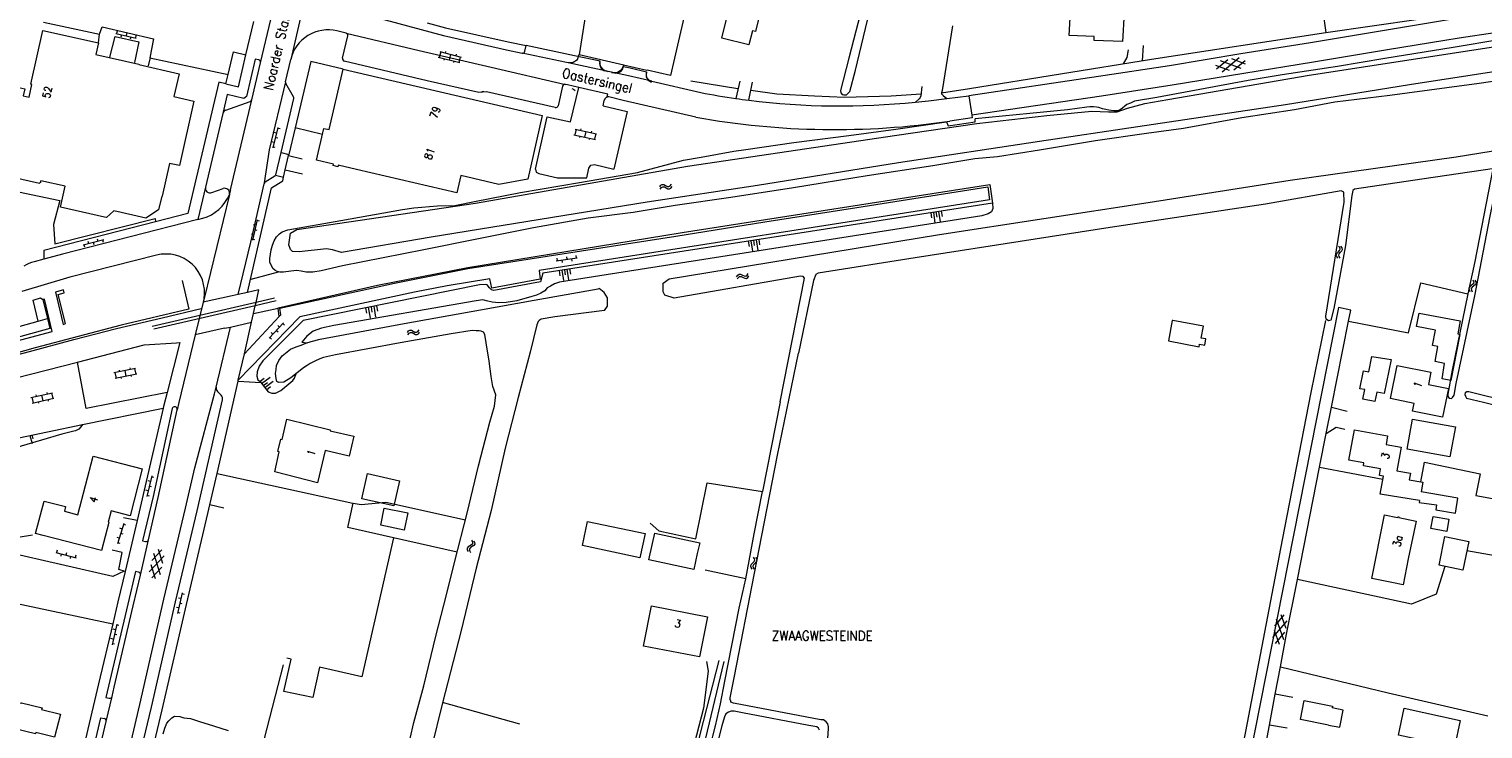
# Model space of a CAD drawing. Header units: metres. Extents: x 189705 to 199106, y 581686 to 588448.
# Tile 450 of 555: x 198290 to 198593, y 584760 to 584906. Entities that reach past the tile are written whole.
import ezdxf

# ---------------------------------------------------------------- set-up
doc = ezdxf.new("R2010")
doc.units = ezdxf.units.M
doc.layers.add('B-WA-OG-GBKN-G', color=7, linetype='Continuous', lineweight=18)
doc.styles.add('Style-STANDARD', font='STANDARD.shx')

msp = doc.modelspace()

# ---------------------------------------------------------------- linework, layer by layer
at = {"layer": 'B-WA-OG-GBKN-G'}
for p, q in [((198308.249, 584905.67), (198308.136, 584905.183)), ((198307.941, 584905.228), (198312.228, 584904.238)), ((198309.11, 584904.958), (198308.998, 584904.471)), ((198310.197, 584905.22), (198310.085, 584904.733)), ((198311.059, 584904.508), (198310.946, 584904.02)), ((198312.146, 584904.77), (198312.033, 584904.283)), ((198375.139, 584900.263), (198379.599, 584899.135)), ((198375.628, 584901.377), (198375.333, 584900.214)), ((198375.434, 584901.426), (198379.893, 584900.298)), ((198376.353, 584899.956), (198376.28, 584899.665)), ((198376.624, 584901.434), (198376.55, 584901.144)), ((198377.663, 584900.862), (198377.369, 584899.699)), ((198378.387, 584899.441), (198378.314, 584899.151)), ((198378.852, 584900.871), (198378.778, 584900.58)), ((198379.699, 584900.347), (198379.405, 584899.184)), ((198537.232, 584897.822), (198539.582, 584899.766)), ((198542.357, 584897.905), (198538.049, 584899.507)), ((198538.431, 584897.241), (198541.973, 584900.171)), ((198543.296, 584898.847), (198540.434, 584899.911)), ((198540.819, 584897.644), (198543.17, 584899.588)), ((198539.965, 584897.501), (198537.106, 584898.564)), ((198341.733, 584885.619), (198340.65, 584881.354)), ((198341.438, 584884.456), (198340.953, 584884.579)), ((198342.168, 584885.302), (198341.684, 584885.425)), ((198403.818, 584885.235), (198403.56, 584884.063)), ((198403.623, 584885.278), (198408.115, 584884.29)), ((198404.812, 584885.324), (198404.748, 584885.031)), ((198405.869, 584884.784), (198405.611, 584883.612)), ((198407.056, 584884.83), (198406.992, 584884.537)), ((198407.92, 584884.333), (198407.662, 584883.161)), ((198340.946, 584882.517), (198340.461, 584882.64)), ((198341.184, 584881.425), (198340.7, 584881.548)), ((198341.676, 584883.363), (198341.192, 584883.487)), ((198403.365, 584884.106), (198407.857, 584883.118)), ((198404.587, 584883.837), (198404.523, 584883.544)), ((198406.636, 584883.386), (198406.572, 584883.093)), ((198421.271, 584873.251), (198421.516, 584873.576)), ((198421.376, 584872.765), (198421.624, 584873.089)), ((198421.516, 584873.576), (198421.794, 584873.749)), ((198421.624, 584873.089), (198421.904, 584873.26)), ((198421.794, 584873.749), (198422.131, 584873.71)), ((198421.904, 584873.26), (198422.228, 584873.223)), ((198422.131, 584873.71), (198422.49, 584873.519)), ((198422.228, 584873.223), (198422.597, 584873.034)), ((198422.49, 584873.519), (198422.851, 584873.328)), ((198422.597, 584873.034), (198422.956, 584872.841)), ((198422.851, 584873.328), (198423.178, 584873.288)), ((198422.956, 584872.841), (198423.283, 584872.801)), ((198423.178, 584873.288), (198423.465, 584873.462)), ((198423.283, 584872.801), (198423.571, 584872.977)), ((198423.465, 584873.462), (198423.713, 584873.788)), ((198423.571, 584872.977), (198423.818, 584873.303)), ((198337.418, 584866.398), (198336.41, 584862.115)), ((198337.859, 584866.089), (198337.372, 584866.203)), ((198477.705, 584867.841), (198477.876, 584866.749)), ((198478.25, 584867.926), (198478.593, 584865.744)), ((198478.796, 584868.012), (198478.967, 584866.921)), ((198479.342, 584868.098), (198479.684, 584865.915)), ((198479.887, 584868.183), (198480.059, 584867.092)), ((198336.685, 584863.283), (198336.198, 584863.398)), ((198337.143, 584865.23), (198336.656, 584865.344)), ((198337.401, 584864.142), (198336.914, 584864.256)), ((198305.442, 584862.18), (198301.182, 584861.08)), ((198301.5, 584860.646), (198301.375, 584861.13)), ((198302.344, 584861.38), (198302.219, 584861.864)), ((198303.437, 584861.146), (198303.312, 584861.63)), ((198304.28, 584861.88), (198304.155, 584862.364)), ((198305.373, 584861.646), (198305.248, 584862.13)), ((198336.942, 584862.195), (198336.456, 584862.31)), ((198439.693, 584861.925), (198439.864, 584860.834)), ((198440.239, 584862.01), (198440.581, 584859.829)), ((198440.784, 584862.096), (198440.955, 584861.005)), ((198441.329, 584862.182), (198441.672, 584860)), ((198441.875, 584862.267), (198442.046, 584861.176)), ((198562.914, 584860.568), (198562.667, 584860.894)), ((198562.876, 584859.94), (198563.003, 584860.244)), ((198563.003, 584860.244), (198562.914, 584860.568)), ((198563.409, 584860.537), (198563.163, 584860.863)), ((198563.374, 584859.909), (198563.501, 584860.213)), ((198563.501, 584860.213), (198563.409, 584860.537)), ((198399.699, 584857.82), (198404.054, 584858.449)), ((198399.826, 584858.344), (198399.897, 584857.849)), ((198400.887, 584857.992), (198400.958, 584857.497)), ((198401.805, 584858.63), (198401.876, 584858.135)), ((198402.866, 584858.278), (198402.938, 584857.783)), ((198403.784, 584858.916), (198403.856, 584858.421)), ((198562.186, 584859.036), (198562.314, 584859.35)), ((198562.277, 584858.722), (198562.186, 584859.036)), ((198562.523, 584858.398), (198562.277, 584858.722)), ((198562.314, 584859.35), (198562.595, 584859.644)), ((198562.595, 584859.644), (198562.876, 584859.94)), ((198562.686, 584859.01), (198562.809, 584859.312)), ((198562.775, 584858.693), (198562.686, 584859.01)), ((198563.019, 584858.368), (198562.775, 584858.693)), ((198562.809, 584859.312), (198563.091, 584859.616)), ((198563.091, 584859.616), (198563.374, 584859.909)), ((198400.301, 584855.795), (198400.472, 584854.703)), ((198400.846, 584855.88), (198401.189, 584853.698)), ((198401.392, 584855.966), (198401.563, 584854.875)), ((198401.938, 584856.052), (198402.28, 584853.869)), ((198402.483, 584856.137), (198402.655, 584855.046)), ((198437.273, 584854.519), (198437.504, 584854.855)), ((198437.4, 584854.038), (198437.632, 584854.373)), ((198437.504, 584854.855), (198437.774, 584855.039)), ((198437.632, 584854.373), (198437.905, 584854.556)), ((198437.774, 584855.039), (198438.112, 584855.016)), ((198437.905, 584854.556), (198438.23, 584854.534)), ((198438.112, 584855.016), (198438.479, 584854.841)), ((198438.23, 584854.534), (198438.607, 584854.361)), ((198438.479, 584854.841), (198438.848, 584854.666)), ((198438.607, 584854.361), (198438.975, 584854.184)), ((198438.848, 584854.666), (198439.176, 584854.64)), ((198438.975, 584854.184), (198439.303, 584854.158)), ((198439.176, 584854.64), (198439.456, 584854.827)), ((198439.303, 584854.158), (198439.582, 584854.347)), ((198439.456, 584854.827), (198439.689, 584855.163)), ((198439.582, 584854.347), (198439.815, 584854.683)), ((198589.984, 584852.432), (198589.808, 584852.154)), ((198589.808, 584852.154), (198589.844, 584851.819)), ((198589.844, 584851.819), (198590.032, 584851.456)), ((198590.313, 584852.674), (198589.984, 584852.432)), ((198590.47, 584852.318), (198590.293, 584852.04)), ((198590.293, 584852.04), (198590.327, 584851.705)), ((198590.642, 584852.926), (198590.313, 584852.674)), ((198590.327, 584851.705), (198590.515, 584851.342)), ((198590.797, 584852.562), (198590.47, 584852.318)), ((198590.594, 584853.892), (198590.78, 584853.529)), ((198590.814, 584853.203), (198590.642, 584852.926)), ((198590.78, 584853.529), (198590.814, 584853.203)), ((198591.124, 584852.805), (198590.797, 584852.562)), ((198591.077, 584853.778), (198591.266, 584853.417)), ((198591.303, 584853.092), (198591.124, 584852.805)), ((198591.266, 584853.417), (198591.303, 584853.092)), ((198359.979, 584848.046), (198360.179, 584846.908)), ((198360.548, 584848.145), (198360.947, 584845.87)), ((198361.117, 584848.245), (198361.316, 584847.107)), ((198361.686, 584848.345), (198362.084, 584846.07)), ((198362.255, 584848.444), (198362.454, 584847.307)), ((198342.872, 584844.9), (198339.884, 584841.67)), ((198340.699, 584842.551), (198340.332, 584842.89)), ((198341.745, 584842.945), (198341.378, 584843.285)), ((198342.057, 584844.019), (198341.69, 584844.359)), ((198343.103, 584844.414), (198342.736, 584844.753)), ((198368.701, 584842.896), (198368.944, 584843.222)), ((198368.808, 584842.411), (198369.054, 584842.735)), ((198368.944, 584843.222), (198369.222, 584843.396)), ((198369.054, 584842.735), (198369.333, 584842.908)), ((198369.222, 584843.396), (198369.558, 584843.359)), ((198369.333, 584842.908), (198369.658, 584842.872)), ((198369.558, 584843.359), (198369.918, 584843.169)), ((198369.658, 584842.872), (198370.027, 584842.685)), ((198369.918, 584843.169), (198370.28, 584842.98)), ((198370.027, 584842.685), (198370.388, 584842.493)), ((198370.28, 584842.98), (198370.607, 584842.941)), ((198370.388, 584842.493), (198370.715, 584842.454)), ((198370.607, 584842.941), (198370.894, 584843.117)), ((198370.715, 584842.454), (198371.001, 584842.632)), ((198370.894, 584843.117), (198371.14, 584843.444)), ((198371.001, 584842.632), (198371.247, 584842.959)), ((198340.387, 584841.477), (198340.02, 584841.817)), ((198307.564, 584834.516), (198312.07, 584835.441)), ((198307.76, 584834.557), (198308.001, 584833.381)), ((198307.805, 584833.341), (198312.311, 584834.265)), ((198308.632, 584835.042), (198308.692, 584834.748)), ((198309.031, 584833.592), (198309.092, 584833.299)), ((198309.817, 584834.978), (198310.058, 584833.803)), ((198310.883, 584835.503), (198310.943, 584835.21)), ((198311.087, 584834.014), (198311.147, 584833.72)), ((198311.874, 584835.4), (198312.115, 584834.225)), ((198337.999, 584832.72), (198338.884, 584833.38)), ((198338.329, 584832.278), (198340.099, 584833.598)), ((198290.27, 584829.325), (198294.757, 584830.337)), ((198291.328, 584829.871), (198291.394, 584829.578)), ((198292.514, 584829.831), (198292.778, 584828.66)), ((198293.57, 584830.376), (198293.636, 584830.084)), ((198294.562, 584830.293), (198294.826, 584829.122)), ((198338.659, 584831.835), (198339.544, 584832.495)), ((198338.989, 584831.392), (198340.759, 584832.713)), ((198339.319, 584830.95), (198340.204, 584831.61)), ((198290.465, 584829.369), (198290.729, 584828.198)), ((198290.534, 584828.154), (198295.021, 584829.166)), ((198291.755, 584828.43), (198291.821, 584828.137)), ((198293.802, 584828.891), (198293.868, 584828.598)), ((198290.035, 584821.406), (198290.515, 584819.768)), ((198290.445, 584821.526), (198290.685, 584820.707)), ((198315.46, 584812.981), (198314.412, 584808.707)), ((198315.174, 584811.815), (198314.689, 584811.934)), ((198315.898, 584812.668), (198315.412, 584812.787)), ((198314.698, 584809.873), (198314.213, 584809.992)), ((198314.946, 584808.783), (198314.46, 584808.902)), ((198315.422, 584810.725), (198314.936, 584810.844)), ((198309.631, 584803.068), (198308.342, 584798.861)), ((198310.051, 584802.73), (198309.573, 584802.877)), ((198308.693, 584800.008), (198308.215, 584800.155)), ((198309.28, 584801.921), (198308.801, 584802.067)), ((198309.465, 584800.818), (198308.987, 584800.964)), ((198382.068, 584799.598), (198382.228, 584799.223)), ((198295.444, 584797.045), (198299.704, 584795.945)), ((198295.763, 584797.479), (198295.638, 584796.995)), ((198296.606, 584796.745), (198296.481, 584796.261)), ((198297.699, 584796.979), (198297.574, 584796.495)), ((198299.636, 584796.479), (198299.511, 584795.995)), ((198308.878, 584798.906), (198308.4, 584799.052)), ((198315.463, 584795.34), (198317.53, 584797.583)), ((198315.804, 584796.858), (198317.174, 584792.47)), ((198316.795, 584797.748), (198317.705, 584794.836)), ((198381.358, 584798.184), (198381.163, 584797.919)), ((198381.163, 584797.919), (198381.175, 584797.582)), ((198381.175, 584797.582), (198381.338, 584797.207)), ((198381.703, 584798.402), (198381.358, 584798.184)), ((198381.834, 584798.036), (198381.639, 584797.771)), ((198381.639, 584797.771), (198381.65, 584797.435)), ((198381.65, 584797.435), (198381.812, 584797.06)), ((198382.049, 584798.631), (198381.703, 584798.402)), ((198382.178, 584798.257), (198381.834, 584798.036)), ((198382.24, 584798.895), (198382.049, 584798.631)), ((198382.521, 584798.476), (198382.178, 584798.257)), ((198382.228, 584799.223), (198382.24, 584798.895)), ((198382.719, 584798.751), (198382.521, 584798.476)), ((198382.542, 584799.451), (198382.705, 584799.078)), ((198382.705, 584799.078), (198382.719, 584798.751)), ((198298.542, 584796.245), (198298.417, 584795.761)), ((198314.931, 584792.973), (198318.045, 584796.353)), ((198315.272, 584794.495), (198316.181, 584791.583)), ((198315.447, 584791.747), (198317.516, 584793.993)), ((198440.291, 584794.531), (198440.153, 584794.232)), ((198440.153, 584794.232), (198440.232, 584793.905)), ((198440.232, 584793.905), (198440.466, 584793.57)), ((198440.585, 584794.814), (198440.291, 584794.531)), ((198440.879, 584795.107), (198440.585, 584794.814)), ((198440.788, 584794.482), (198440.649, 584794.183)), ((198440.649, 584794.183), (198440.726, 584793.856)), ((198440.705, 584796.058), (198440.937, 584795.723)), ((198440.726, 584793.856), (198440.961, 584793.52)), ((198441.08, 584794.767), (198440.788, 584794.482)), ((198441.013, 584795.404), (198440.879, 584795.107)), ((198440.937, 584795.723), (198441.013, 584795.404)), ((198441.372, 584795.05), (198441.08, 584794.767)), ((198441.199, 584796.009), (198441.433, 584795.676)), ((198441.512, 584795.358), (198441.372, 584795.05)), ((198441.433, 584795.676), (198441.512, 584795.358)), ((198321.811, 584788.588), (198320.808, 584784.304)), ((198321.537, 584787.419), (198321.051, 584787.533)), ((198322.252, 584788.279), (198321.765, 584788.393)), ((198321.082, 584785.472), (198320.595, 584785.586)), ((198321.34, 584784.384), (198320.854, 584784.498)), ((198321.796, 584786.332), (198321.309, 584786.446)), ((198308.152, 584782.1), (198307.166, 584777.812)), ((198308.594, 584781.793), (198308.107, 584781.905)), ((198548.949, 584779.287), (198551.923, 584782.791)), ((198549.384, 584781.674), (198551.358, 584783.999)), ((198549.663, 584783.204), (198551.211, 584778.875)), ((198550.618, 584784.134), (198551.645, 584781.261)), ((198307.435, 584778.981), (198306.947, 584779.093)), ((198307.883, 584780.93), (198307.396, 584781.042)), ((198308.146, 584779.844), (198307.659, 584779.956)), ((198549.228, 584780.822), (198550.255, 584777.949)), ((198549.515, 584778.083), (198551.491, 584780.411)), ((198307.698, 584777.895), (198307.211, 584778.007))]:
    msp.add_line(p, q, dxfattribs=at)
at = {"layer": 'B-WA-OG-GBKN-G', "flags": 128}
for points in [[(198404.528, 584900.792), (198408.442, 584925.636), (198397.043, 584928.376), (198404.385, 584960.421), (198436.635, 584953.389), (198423.495, 584896.429), (198418.609, 584897.579)], [(198349.06, 584920.05), (198344.384, 584899.8)], [(198443.45, 584917.09), (198446.75, 584916.28), (198445.44, 584910.95), (198442.69, 584911.63), (198441.19, 584905.62), (198440.56, 584905.78), (198439.83, 584902.86), (198434.22, 584904.22), (198436.45, 584913.28), (198438, 584912.9), (198438.72, 584915.85), (198440.12, 584915.508)], [(198672.242, 584917.074), (198649.648, 584913.771), (198634.675, 584911.435), (198619.765, 584909.253), (198602.62, 584906.48), (198587.809, 584904.235), (198572.834, 584901.789), (198557.405, 584899.214), (198542.922, 584896.883), (198528.018, 584894.411), (198513.265, 584892.15), (198486.271, 584888.153)], [(198463.985, 584913.021), (198460.663, 584900.082), (198458.935, 584893.293), (198458.975, 584892.811), (198459.263, 584892.514), (198459.623, 584892.398), (198460.181, 584892.415), (198460.847, 584893.096), (198462.01, 584897.555), (198465.808, 584913.28)], [(198624.923, 584914.165), (198619.161, 584913.322), (198602.015, 584910.549), (198587.204, 584908.304), (198572.229, 584905.858), (198556.801, 584903.283), (198542.318, 584900.952), (198527.414, 584898.48), (198512.661, 584896.219), (198485.669, 584892.222)], [(198517.99, 584909.52), (198517.66, 584903.53), (198511.75, 584903.77), (198511.78, 584904.57), (198506.56, 584904.77), (198506.96, 584912.21), (198512.19, 584911.93), (198512.08, 584909.84), (198517.99, 584909.52)], [(198354.772, 584910.561), (198376.205, 584904.757), (198389.328, 584901.79), (198392.584, 584901.112)], [(198559.396, 584909.853), (198559.974, 584905.439), (198579.314, 584908.183), (198595.874, 584910.877)], [(198283.42, 584892.84), (198285.45, 584892.38), (198285.89, 584894.34), (198288.99, 584893.65), (198288.67, 584892.21), (198289.89, 584891.94), (198290.49, 584894.6), (198290.24, 584894.65), (198292.76, 584905.83), (198304.33, 584903.23), (198303.79, 584900.82), (198312.75, 584898.81), (198312.73, 584898.71), (198321.15, 584896.83), (198320.08, 584892.04), (198324.21, 584891.12), (198321.2, 584877.67), (198319.13, 584878.14)], [(198292.914, 584907.571), (198304.558, 584905.071), (198305.116, 584906.608), (198315.809, 584904.105), (198315.071, 584900.141), (198331.345, 584896.638)], [(198335.065, 584900.777), (198336.696, 584907.684)], [(198338.104, 584899.096), (198340.24, 584908.143)], [(198355.91, 584905.294), (198354.024, 584905.744)], [(198372.791, 584907.443), (198376.615, 584906.407), (198389.675, 584903.454), (198393.421, 584902.674)], [(198482.25, 584906.794), (198480.058, 584893.344), (198479.983, 584892.815)], [(198304.37, 584903.235), (198304.581, 584905.082)], [(198306.733, 584900.246), (198307.828, 584904.603), (198312.783, 584903.45), (198311.825, 584899.132)], [(198605.369, 584898.816), (198577.462, 584894.486), (198551.611, 584890.355), (198520.859, 584885.76), (198500.391, 584882.674), (198471.01, 584878.28), (198441.628, 584873.509), (198418.658, 584870.02), (198373.62, 584862.753), (198354.94, 584859.525), (198353.073, 584860.094), (198351.823, 584860.353), (198346.151, 584859.727), (198344.763, 584859.746), (198344.37, 584860.209), (198343.977, 584861.186), (198344.34, 584863.602), (198345.661, 584864.337), (198382.917, 584869.867), (198427.064, 584877.547), (198470.661, 584883.993), (198487.284, 584886.436), (198501.867, 584888.145), (198511.257, 584888.988), (198514.77, 584888.863), (198516.534, 584888.912), (198518.711, 584889.645), (198522.328, 584890.582), (198527.075, 584891.415), (198556.552, 584896.545), (198606.677, 584904.259)], [(198355.177, 584900.06), (198356.281, 584904.692)], [(198355.91, 584905.294), (198371.122, 584901.67), (198386.122, 584898.206), (198386.156, 584898.199), (198401.638, 584894.607)], [(198393.176, 584901.499), (198393.421, 584902.674)], [(198408.776, 584899.213), (198408.819, 584899.408), (198403.517, 584900.571), (198393.421, 584902.674)], [(198485.812, 584893.753), (198523.663, 584899.845), (198559.974, 584905.439)], [(198596.473, 584903.945), (198586.533, 584902.273), (198572.264, 584900.012), (198562.451, 584898.318), (198550.91, 584896.623), (198543.855, 584895.394), (198524.819, 584891.846), (198520.164, 584891.095), (198519.287, 584890.662), (198518.584, 584890.386), (198518.111, 584890.042), (198517.665, 584889.672), (198517.167, 584889.327), (198516.614, 584889.107), (198515.852, 584889.084), (198514.779, 584889.255), (198514.165, 584889.389), (198513.475, 584889.521), (198512.731, 584889.752), (198512.27, 584889.866), (198511.632, 584889.948), (198510.87, 584889.925), (198510.237, 584889.83), (198506.21, 584889.327), (198498.354, 584888.531), (198486.948, 584887.399)], [(198521.925, 584902.716), (198521.768, 584899.54)], [(198314.735, 584898.452), (198315.16, 584900.173)], [(198337.732, 584899.697), (198337.008, 584899.868), (198335.168, 584892.076), (198334.63, 584891.659), (198331.183, 584892.473), (198330.252, 584888.53)], [(198330.888, 584894.701), (198333.485, 584894.087), (198335.065, 584900.777)], [(198331.345, 584896.638), (198332.467, 584901.39), (198335.065, 584900.777)], [(198343.286, 584895.148), (198344.384, 584899.8)], [(198399.49, 584889.768), (198385.176, 584893.037), (198383.61, 584892.879), (198372.824, 584895.342), (198355.548, 584899.458)], [(198409.92, 584897.426), (198403.162, 584898.908), (198392.584, 584901.112)], [(198402.184, 584899.14), (198403.24, 584899.2), (198404.1, 584899.816), (198404.497, 584900.796)], [(198404.497, 584900.796), (198413.763, 584898.674)], [(198518.824, 584901.834), (198518.542, 584900.224), (198517.788, 584898.899)], [(198330.888, 584894.701), (198331.345, 584896.638)], [(198336.288, 584891.404), (198338.104, 584899.096)], [(198355.34, 584897.76), (198348.598, 584899.366), (198345.326, 584885.512)], [(198358.11, 584876.86), (198354.3, 584877.74), (198354.23, 584877.42), (198353.2, 584877.66), (198353.28, 584877.98), (198349.75, 584878.8), (198351.29, 584885.43), (198352.41, 584885.17), (198355.34, 584897.76)], [(198603.662, 584896.535), (198591.92, 584894.757), (198585.209, 584893.894), (198573.334, 584892.316), (198561.886, 584890.903), (198553.494, 584889.328), (198542.487, 584887.598), (198530.351, 584885.427), (198522.63, 584884.33), (198511.998, 584882.84), (198500.388, 584880.889), (198491.584, 584879.505), (198486.893, 584879.084), (198478.142, 584877.6), (198464.478, 584875.51), (198449.148, 584873.014), (198436.039, 584871.018), (198424.446, 584869.372), (198415.747, 584867.864), (198406.351, 584866.691), (198394.97, 584864.721), (198383.17, 584862.357), (198372.127, 584860.143), (198355.17, 584856.81)], [(198355.34, 584897.76), (198396.77, 584888.13), (198393.79, 584874.87), (198387.76, 584873.75), (198379.799, 584875.606)], [(198410.417, 584897.198), (198409.515, 584897.617), (198408.921, 584898.415), (198408.78, 584899.399)], [(198411.849, 584897.003), (198409.92, 584897.426)], [(198413.763, 584898.674), (198413.314, 584897.634), (198412.373, 584897.003), (198411.241, 584896.984)], [(198419.6, 584895.251), (198414.729, 584896.372), (198411.849, 584897.003)], [(198413.636, 584898.147), (198413.679, 584898.343), (198415.101, 584898.031), (198418.519, 584897.244), (198418.474, 584897.049)], [(198413.74, 584898.688), (198418.585, 584897.577)], [(198418.461, 584896.991), (198418.459, 584896.184), (198418.861, 584895.484), (198419.558, 584895.079)], [(198330.888, 584894.701), (198329.427, 584895.045), (198322.963, 584867.667), (198316.219, 584865.934)], [(198343.286, 584895.148), (198339.938, 584880.968), (198338.891, 584874.099), (198338.844, 584873.891)], [(198344.968, 584891.991), (198343.341, 584894.781)], [(198395.403, 584876.945), (198397.8, 584887.857), (198402.695, 584886.778), (198404.403, 584893.957)], [(198401.038, 584894.233), (198400.089, 584890.142)], [(198404.403, 584893.957), (198402.019, 584894.518), (198401.638, 584894.607)], [(198402.929, 584893.765), (198403.316, 584893.635), (198403.618, 584893.322)], [(198410.625, 584891.979), (198410.304, 584892.055), (198410.418, 584892.541), (198404.403, 584893.957)], [(198419.6, 584895.251), (198429.81, 584892.902)], [(198437.561, 584893.674), (198427.739, 584895.291)], [(198437.928, 584895.278), (198437.102, 584891.668)], [(198439.785, 584891.305), (198440.579, 584895.028)], [(198475.84, 584894.132), (198475.67, 584892.195), (198475.528, 584891.835), (198475.306, 584891.599), (198474.523, 584890.901)], [(198479.983, 584892.815), (198485.812, 584893.753)], [(198330.89, 584889.243), (198335.969, 584891.048)], [(198331.852, 584872.618), (198336.288, 584891.404)], [(198342.371, 584880.393), (198345.023, 584891.624)], [(198384.08, 584892.956), (198384.308, 584893.116), (198384.622, 584893.151)], [(198409.467, 584890.155), (198409.702, 584891.269)], [(198428.779, 584887.764), (198413.655, 584891.266), (198410.625, 584891.979)], [(198446.319, 584828.437), (198451.414, 584854.216), (198451.123, 584854.554), (198450.606, 584854.623), (198424.289, 584850.07), (198422.338, 584850.658), (198421.956, 584851.379), (198421.978, 584853.168), (198423.202, 584854.084), (198443.965, 584857.478), (198479.528, 584863.315), (198522.972, 584870.013), (198552.604, 584874.646), (198587.163, 584879.519), (198656.109, 584890.692)], [(198475.702, 584892.56), (198469.468, 584892.161), (198459.715, 584891.867), (198453.479, 584892.111), (198445.662, 584892.537), (198440.209, 584893.292)], [(198477.212, 584891.202), (198481.082, 584891.669)], [(198479.983, 584892.815), (198479.953, 584892.604), (198480.294, 584892.258), (198481.082, 584891.669)], [(198481.082, 584891.669), (198485.669, 584892.222)], [(198485.669, 584892.222), (198486.271, 584888.153)], [(198330.252, 584888.53), (198326.635, 584873.21)], [(198409.467, 584890.155), (198414.459, 584888.971), (198411.688, 584876.917)], [(198486.271, 584888.153), (198486.348, 584887.635), (198481.684, 584886.944)], [(198486.941, 584886.789), (198486.948, 584887.399)], [(198355.17, 584856.81), (198350.703, 584855.735), (198349.008, 584855.455), (198347.636, 584855.439), (198346.587, 584855.636), (198345.642, 584855.811), (198344.4, 584855.672), (198342.906, 584855.474), (198342.094, 584855.424), (198341.555, 584855.611), (198341.114, 584855.903), (198340.648, 584856.194), (198340.073, 584857.55), (198340.049, 584858.337), (198340.151, 584859.179), (198340.301, 584860.125), (198340.577, 584861.074), (198340.931, 584861.974), (198341.464, 584862.855), (198342.082, 584863.432), (198342.577, 584863.88), (198343.786, 584864.272), (198354.81, 584866.231), (198367.655, 584868.525), (198370.06, 584868.852), (198374.953, 584869.304), (198378.612, 584869.364), (198382.655, 584870.172), (198392.233, 584872.062), (198404.524, 584874.161), (198416.639, 584876.23), (198426.222, 584878.781), (198429.863, 584879.45), (198436.689, 584880.698), (198439.221, 584881.029), (198449.219, 584882.474), (198460.664, 584883.963), (198470.438, 584885.249), (198480.993, 584886.762), (198481.323, 584885.959), (198486.941, 584886.789)], [(198345.326, 584885.512), (198344.025, 584880.003)], [(198350.986, 584884.12), (198345.326, 584885.512)], [(198630.611, 584882.276), (198580.004, 584874.843), (198565.958, 584872.745), (198565.663, 584872.451), (198565.418, 584871.407), (198564.071, 584860.99), (198561.671, 584847.869), (198561.047, 584845.487), (198560.591, 584845.301), (198560.083, 584845.651), (198560.005, 584846.321)], [(198341.276, 584875.759), (198342.371, 584880.393)], [(198342.371, 584880.393), (198344.025, 584880.003)], [(198343.265, 584876.784), (198343.965, 584879.749)], [(198343.965, 584879.749), (198344.025, 584880.003)], [(198343.965, 584879.749), (198346.773, 584879.057)], [(198266.873, 584875.651), (198287.184, 584871.49), (198287.722, 584872.218), (198296.267, 584870.417), (198294.969, 584865.369), (198295.237, 584861.359)], [(198292.053, 584873.963), (198286.2, 584875.28)], [(198319.13, 584878.14), (198317.591, 584871.27)], [(198335.384, 584851.221), (198340.389, 584873.026), (198342.723, 584874.489), (198342.913, 584875.291)], [(198341.055, 584875.45), (198339.066, 584874.203)], [(198341.254, 584875.683), (198342.913, 584875.291)], [(198342.913, 584875.291), (198343.265, 584876.784)], [(198343.265, 584876.784), (198346.866, 584875.958)], [(198379.799, 584875.606), (198378.961, 584872.007), (198358.11, 584876.86)], [(198395.403, 584876.945), (198395.509, 584876.316), (198396.057, 584875.99)], [(198396.057, 584875.99), (198399.949, 584875.109), (198406.042, 584875.153), (198406.501, 584877.11)], [(198406.501, 584877.11), (198406.913, 584877.755), (198407.662, 584877.915)], [(198407.662, 584877.915), (198411.688, 584876.917)], [(198594.816, 584876.994), (198591.076, 584857.714), (198589.576, 584850.957), (198586.343, 584835.046), (198585.426, 584830.035), (198585.441, 584829.553), (198585.706, 584829.179), (198586.165, 584829.142), (198586.413, 584829.353), (198586.729, 584829.82), (198587.14, 584832.223), (198591.013, 584850.517), (198594.251, 584867.115), (198596.219, 584876.912)], [(198317.542, 584871.281), (198316.855, 584868.443), (198314.207, 584866.73), (198311.484, 584867.34), (198307.532, 584868.225), (198306.051, 584866.835), (198305.596, 584866.954), (198296.41, 584868.996), (198297.399, 584873.386), (198292.324, 584874.52), (198292.214, 584874.03), (198292.075, 584874.061)], [(198326.635, 584873.21), (198325.037, 584866.446)], [(198327.943, 584872.038), (198330.331, 584872.887)], [(198331.852, 584872.618), (198331.658, 584871.819)], [(198333.452, 584850.796), (198336.05, 584861.72), (198338.844, 584873.891)], [(198341.979, 584846.204), (198342.31, 584846.558), (198342.116, 584847.925), (198366.032, 584853.196), (198381.27, 584856.198), (198424.589, 584862.944), (198443.131, 584865.969), (198462.312, 584868.911), (198489.586, 584873.216), (198489.921, 584870.556), (198396.153, 584855.833), (198396.361, 584853.983), (198386.3, 584852.104), (198385.884, 584854.1), (198376.955, 584852.61), (198370.207, 584851.288), (198346.262, 584846.168), (198333.477, 584832.935)], [(198341.764, 584847.966), (198341.758, 584848.016), (198362.461, 584852.758), (198381.314, 584856.428), (198425.938, 584863.722), (198490.003, 584873.737), (198490.602, 584869.865)], [(198560.005, 584846.321), (198563.86, 584870.073), (198563.759, 584872.163), (198563.197, 584872.406), (198547.408, 584869.644), (198515.081, 584864.766), (198474.497, 584858.467), (198454.272, 584855.218), (198453.799, 584854.972), (198453.278, 584853.693), (198450.183, 584838.571)], [(198331.621, 584871.67), (198326.335, 584849.95)], [(198331.658, 584871.819), (198331.633, 584871.716), (198331.621, 584871.67)], [(198490.602, 584869.865), (198396.932, 584855.271), (198396.429, 584853.426), (198386.669, 584851.657), (198386.183, 584851.77), (198385.79, 584852.165), (198385.288, 584852.785), (198384.903, 584852.901), (198383.686, 584852.788), (198346.997, 584845.402), (198338.607, 584836.989), (198337.853, 584835.847), (198337.379, 584834.714), (198337.357, 584833.747), (198337.556, 584833.042), (198337.999, 584832.674), (198338.166, 584832.462)], [(198490.602, 584869.865), (198490.661, 584868.748), (198490.378, 584868.028), (198489.652, 584867.65), (198488.343, 584867.229), (198487.055, 584866.962), (198400.371, 584853.341), (198399.365, 584853.006), (198398.489, 584852.522), (198397.788, 584852.17), (198397.297, 584851.596), (198396.473, 584851.088), (198395.596, 584850.68), (198394.639, 584850.372), (198391.513, 584849.515), (198389.262, 584849.117), (198387.739, 584849.045), (198386.335, 584849.232), (198385.159, 584849.476), (198384.441, 584849.683), (198382.997, 584849.513), (198353.385, 584844.324), (198350.809, 584843.763), (198349.099, 584843.127), (198347.756, 584842.146), (198346.7, 584840.893), (198347.805, 584840.749)], [(198325.037, 584866.446), (198296.837, 584859.195), (198293, 584858.17)], [(198295.237, 584861.359), (198316.184, 584866.618), (198316.219, 584865.934)], [(198325.037, 584866.446), (198326.058, 584866.708)], [(198316.219, 584865.934), (198293, 584859.964), (198293, 584858.17)], [(198316.455, 584858.999), (198298.376, 584854.427), (198288.365, 584851.41)], [(198293, 584858.17), (198290.941, 584857.62)], [(198336.185, 584853.989), (198341.881, 584855.498)], [(198321.808, 584853.745), (198323.183, 584847.736), (198309.048, 584844.386), (198291.193, 584839.653), (198267.923, 584833.181)], [(198297.055, 584851.804), (198295.367, 584851.321), (198296.994, 584844.557), (198297.472, 584844.724), (198295.941, 584850.83), (198297.176, 584851.173), (198297.055, 584851.804)], [(198335.384, 584851.221), (198333.452, 584850.796)], [(198337.177, 584849.16), (198337.767, 584851.746), (198335.384, 584851.221)], [(198341.921, 584832.436), (198341.533, 584832.678), (198341.337, 584833.283), (198341.255, 584834.322), (198341.356, 584835.165), (198341.457, 584836.032), (198341.911, 584837.012), (198342.644, 584838), (198344.38, 584839.425), (198345.51, 584839.917), (198346.542, 584840.253), (198347.521, 584840.664), (198348.655, 584841.003), (198350.496, 584841.465), (198354.642, 584842.251), (198368.015, 584844.739), (198383.918, 584847.608), (198395.12, 584849.598), (198408.42, 584851.982), (198408.636, 584852.021)], [(198409.769, 584847.453), (198410.379, 584848.374), (198410.379, 584850.127), (198409.656, 584851.193), (198408.636, 584852.021)], [(198564.725, 584845.211), (198577.213, 584842.78), (198579.772, 584853.23), (198589.568, 584850.914)], [(198281.584, 584839.643), (198294.699, 584843.089), (198293.073, 584849.829), (198292.747, 584849.761)], [(198291.817, 584845.271), (198290.714, 584849.656), (198292.302, 584850.11), (198292.77, 584849.743), (198293.716, 584845.799)], [(198337.177, 584849.16), (198315.538, 584844.149)], [(198337.02, 584848.469), (198315.886, 584843.575)], [(198326.149, 584849.186), (198324.505, 584842.388)], [(198332.193, 584850.518), (198326.149, 584849.186)], [(198326.335, 584849.95), (198326.149, 584849.186)], [(198333.452, 584850.796), (198332.193, 584850.518)], [(198336.648, 584846.839), (198337.02, 584848.469)], [(198336.648, 584846.839), (198341.764, 584847.966)], [(198341.383, 584849.479), (198337.02, 584848.469)], [(198337.02, 584848.469), (198337.177, 584849.16)], [(198341.036, 584850.053), (198337.177, 584849.16)], [(198341.979, 584846.204), (198341.764, 584847.966), (198341.761, 584847.965)], [(198564.725, 584845.211), (198565.19, 584847.56), (198562.657, 584848.081), (198537.057, 584718.342), (198526.618, 584673.972)], [(198148.199, 584789.759), (198148.766, 584788.658), (198158.069, 584792.93), (198165.843, 584796.494), (198188.529, 584805.441), (198208.233, 584812.95), (198220.855, 584817.576), (198233.537, 584821.924), (198244.789, 584825.619), (198255.615, 584829.123), (198263.626, 584831.526), (198270.858, 584833.651), (198281.14, 584836.655), (198289.968, 584838.955), (198299.197, 584841.445), (198308.128, 584843.697), (198317.646, 584845.916), (198325.72, 584847.914)], [(198259.76, 584836.278), (198260.45, 584836.54), (198291.817, 584845.271)], [(198293.716, 584845.799), (198294.223, 584843.685), (198273.497, 584838.027)], [(198291.817, 584845.271), (198293.716, 584845.799)], [(198331.843, 584844.027), (198336.23, 584845.007)], [(198334.738, 584838.463), (198341.979, 584846.204)], [(198334.738, 584838.463), (198336.23, 584845.007)], [(198336.23, 584845.007), (198336.648, 584846.839)], [(198409.769, 584847.453), (198399.393, 584846.142), (198396.586, 584845.651), (198396.137, 584845.358), (198395.965, 584845.174), (198395.68, 584844.505), (198394.25, 584838.792), (198391.789, 584829.337)], [(198524.561, 584674.37), (198525.971, 584673.917), (198529.438, 584690.957), (198535.445, 584719.435), (198543.359, 584759.742), (198551.004, 584799.684), (198556.971, 584830.347), (198559.992, 584845.404)], [(198528.016, 584845.368), (198527.206, 584841.132), (198533.591, 584839.912), (198533.692, 584840.44), (198534.771, 584840.234), (198535.022, 584841.547), (198534.068, 584841.73), (198534.534, 584844.168), (198528.159, 584845.386), (198528.016, 584845.368)], [(198561.181, 584827.298), (198564.725, 584845.211)], [(198579.441, 584846.94), (198588.006, 584845.316), (198587.478, 584842.596), (198587.909, 584842.499), (198586.012, 584832.852), (198584.212, 584833.224), (198584.76, 584836.453), (198582.785, 584836.844), (198583.332, 584839.974), (198582.257, 584840.151), (198582.844, 584843.399), (198578.893, 584844.142), (198579.441, 584846.94)], [(198324.505, 584842.388), (198321.072, 584828.26), (198320.75, 584826.78)], [(198330.629, 584843.756), (198324.505, 584842.388)], [(198328.868, 584831.517), (198331.843, 584844.027)], [(198330.629, 584843.756), (198331.843, 584844.027)], [(198369.269, 584758.234), (198370.057, 584761.613), (198372.09, 584769.251), (198374.601, 584779.572), (198376.858, 584788.208), (198378.58, 584795.201), (198381.151, 584805.219), (198383.524, 584815.079), (198385.894, 584824.176), (198386.835, 584827.56), (198387.095, 584829.882), (198386.508, 584831.644), (198386.141, 584833.717), (198385.741, 584836.883), (198385.091, 584840.728), (198384.835, 584842.475), (198384.516, 584842.948), (198384.077, 584843.164), (198383.643, 584843.252), (198383.008, 584843.233), (198382.193, 584843.285), (198377.84, 584842.62), (198367.221, 584840.698), (198353.72, 584838.232), (198351.22, 584837.699), (198350.467, 584837.371), (198349.439, 584836.883), (198348.461, 584836.446), (198347.788, 584836.019), (198347.066, 584835.515), (198344.384, 584833.4), (198342.935, 584832.543), (198341.921, 584832.436)], [(198299.957, 584836.729), (198313.873, 584840.337), (198320.572, 584840.742)], [(198320.572, 584840.742), (198321.292, 584840.786), (198318.624, 584830.362)], [(198286.004, 584820.505), (198283.906, 584832.569), (198299.957, 584836.729)], [(198318.624, 584830.362), (198301.818, 584827.007), (198299.957, 584836.729)], [(198333.477, 584832.935), (198334.738, 584838.463)], [(198451.521, 584732.39), (198453.198, 584740.881), (198456.34, 584758.976), (198456.442, 584760.657), (198456.243, 584761.337), (198455.952, 584761.71), (198455.64, 584761.955), (198455.355, 584762.124), (198454.82, 584762.159), (198436.591, 584765.626), (198436.101, 584765.841), (198436.044, 584766.068), (198435.933, 584766.369), (198435.896, 584766.75), (198436.828, 584771.278), (198440.921, 584792.401), (198445.815, 584817.312), (198450.183, 584838.571)], [(198573.6, 584837.25), (198572.17, 584830.14), (198570.6, 584830.48), (198570.18, 584828.51), (198567.73, 584829.02), (198568.11, 584830.97), (198567.11, 584831.17), (198567.86, 584834.91), (198568.94, 584834.7), (198569.57, 584837.91), (198573.6, 584837.25)], [(198582.92, 584825.54), (198578.05, 584826.49), (198578.4, 584828.09), (198573.49, 584829.14), (198574.89, 584836.02), (198581.91, 584834.58), (198581.4, 584832.078)], [(198333.437, 584832.756), (198333.477, 584832.935)], [(198338.166, 584832.462), (198339.718, 584830.488), (198340.488, 584830.232), (198341.224, 584830.254), (198342.301, 584830.795), (198344.832, 584832.854), (198345.198, 584833.373), (198345.288, 584833.758), (198345.513, 584834.29)], [(198307.213, 584740.68), (198312.943, 584765.344), (198317.985, 584787.308), (198322.472, 584806.262), (198324.385, 584814.653), (198328.535, 584830.114), (198328.868, 584831.517)], [(198318.624, 584830.362), (198317.883, 584827.467), (198317.806, 584827.133)], [(198329.048, 584813.512), (198333.437, 584832.756)], [(198329.922, 584829.791), (198329.134, 584830.579)], [(198333.437, 584832.756), (198338.166, 584832.462)], [(198581.4, 584832.078), (198585.561, 584831.224), (198584.339, 584825.263), (198582.92, 584825.54)], [(198607.013, 584824.838), (198617.258, 584822.274), (198625.917, 584820.069), (198626.522, 584820.24), (198626.768, 584820.501), (198626.86, 584820.835), (198626.853, 584821.063), (198626.772, 584821.213), (198626.587, 584821.462), (198622.977, 584822.319), (198607.405, 584826.172), (198589.76, 584830.496), (198589.378, 584830.51), (198589.053, 584830.323), (198588.988, 584829.965), (198589.075, 584829.586), (198589.291, 584829.186), (198592.85, 584828.327), (198607.013, 584824.838)], [(198300.665, 584823.602), (198317.806, 584827.133)], [(198310.218, 584743.065), (198315.377, 584764.775), (198320.419, 584786.74), (198324.907, 584805.696), (198330.19, 584828.861)], [(198317.806, 584827.133), (198313.674, 584809.148), (198312.393, 584803.703)], [(198319.702, 584827.008), (198315.719, 584808.672), (198313.547, 584799.436), (198314.153, 584799.293)], [(198314.755, 584799.668), (198316.775, 584808.478), (198320.75, 584826.78)], [(198320.368, 584827.375), (198320.297, 584827.391)], [(198391.789, 584829.337), (198389.081, 584818.806), (198386.118, 584805.75), (198382.996, 584793.758), (198379.904, 584780.775), (198375.984, 584765.707), (198373.722, 584756.41)], [(198446.319, 584828.437), (198442.661, 584809.767)], [(198560.096, 584821.818), (198561.181, 584827.298)], [(198561.181, 584827.298), (198564.459, 584826.48)], [(198357.56, 584821.24), (198356.58, 584817.12), (198351.6, 584818.3), (198349.96, 584811.56), (198341.05, 584813.82), (198342.02, 584818.02), (198341.7, 584818.09), (198342.3, 584820.68), (198342.61, 584820.6), (198343.58, 584824.8), (198352.64, 584822.6), (198352.6, 584822.42), (198357.56, 584821.24)], [(198585.845, 584816.946), (198576.947, 584818.559), (198578.087, 584824.85), (198586.986, 584823.236), (198585.845, 584816.946)], [(198284.085, 584820.012), (198286.452, 584820.62), (198301.028, 584823.678), (198300.661, 584823.209), (198300.268, 584822.74), (198299.566, 584822.414), (198299.214, 584822.301), (198296.689, 584821.717), (198284.03, 584817.938)], [(198558.716, 584814.841), (198560.096, 584821.818)], [(198560.096, 584821.818), (198562.143, 584823.181), (198563.962, 584822.728)], [(198579.54, 584807.83), (198571.33, 584809.16), (198572, 584812.96), (198571.18, 584813.1), (198571.42, 584814.49), (198567.84, 584815.11), (198567.94, 584815.69), (198564.82, 584816.25), (198566.01, 584822.56), (198572.86, 584821.35), (198572.55, 584819.54), (198575.67, 584819.01), (198574.83, 584814.06), (198577.62, 584813.59), (198577.38, 584812.18), (198580.2, 584811.7), (198579.858, 584809.694)], [(198297.25, 584805.61), (198300.04, 584804.89), (198303.21, 584817.12), (198313.47, 584814.45), (198310.94, 584804.7), (198306.99, 584805.7), (198306.38, 584803.32), (198306.49, 584803.29), (198305.01, 584797.46), (198292.8, 584800.56)], [(198554.079, 584791.412), (198558.716, 584814.841)], [(198558.716, 584814.841), (198571.89, 584812.336)], [(198579.799, 584811.768), (198580.565, 584815.855), (198592.154, 584813.433), (198591.274, 584808.881), (198603.185, 584806.723)], [(198327.557, 584806.97), (198329.048, 584813.512)], [(198329.048, 584813.512), (198357.345, 584807.324), (198357.384, 584807.317)], [(198365.874, 584806.757), (198359.236, 584808.237), (198360.402, 584813.465), (198367.04, 584811.984), (198365.874, 584806.757)], [(198419.243, 584803.164), (198421.045, 584801.565), (198428.799, 584799.867), (198431.116, 584811.581), (198442.661, 584809.767)], [(198429.368, 584747.129), (198432.894, 584760.913), (198433.926, 584765.47), (198434.826, 584770.2), (198437.801, 584785.392), (198439.166, 584791.56), (198440.943, 584800.944), (198442.661, 584809.767)], [(198579.54, 584807.83), (198579.473, 584807.462), (198583.094, 584806.936), (198582.937, 584805.919), (198587.005, 584805.234), (198587.474, 584808.384), (198579.858, 584809.694)], [(198292.8, 584800.56), (198291.246, 584800.959), (198293.008, 584807.729), (198297.487, 584806.622), (198297.25, 584805.61)], [(198310.722, 584735.238), (198317.617, 584764.252), (198322.659, 584786.218), (198327.148, 584805.176), (198327.557, 584806.97)], [(198330.444, 584806.265), (198327.557, 584806.97)], [(198365.834, 584800.067), (198356.303, 584802.233), (198357.384, 584807.317)], [(198357.384, 584807.317), (198359.082, 584807.02), (198364.228, 584807.506), (198380.793, 584803.822)], [(198368.77, 584805.26), (198368.04, 584801.71), (198363.15, 584802.73), (198363.83, 584806.28), (198368.77, 584805.26)], [(198312.393, 584803.703), (198309.544, 584804.257)], [(198312.393, 584803.703), (198309.895, 584793.078)], [(198418.22, 584801.02), (198417.14, 584795.93), (198405.16, 584798.47), (198406.2, 584803.51), (198418.22, 584801.02)], [(198573.76, 584790.76), (198569.56, 584791.59), (198572.23, 584804.9), (198574.96, 584804.32), (198574.99, 584804.47), (198575.21, 584804.43), (198575.18, 584804.32), (198578.79, 584803.56), (198577.19, 584795.68)], [(198585.65, 584803.99), (198585.19, 584801.43), (198581.9, 584802.02), (198582.36, 584804.56), (198585.65, 584803.99)], [(198309.731, 584793.132), (198307.344, 584792.012), (198285.535, 584796.999), (198286.464, 584800.79), (198287.599, 584800.239), (198290.584, 584800.736)], [(198313.068, 584792.313), (198314.755, 584799.668)], [(198379.057, 584797.061), (198365.834, 584800.067), (198359.197, 584771.1), (198350.365, 584773.147), (198349.03, 584766.827), (198342.943, 584768.042), (198344.468, 584774.8), (198343.57, 584774.98)], [(198419.73, 584798.92), (198420.215, 584801.084), (198429.592, 584799.055), (198429.09, 584796.81)], [(198589.76, 584799.32), (198588.57, 584793.35), (198583.59, 584794.36), (198584.79, 584800.33), (198589.76, 584799.32)], [(198309.895, 584793.078), (198308.621, 584793.5), (198309.252, 584797.053), (198307.205, 584797.5)], [(198429.09, 584796.81), (198428.35, 584793.5), (198418.97, 584795.53), (198419.73, 584798.92)], [(198589.384, 584797.431), (198600.76, 584795.442)], [(198584.761, 584794.122), (198582.97, 584788.317), (198577.821, 584786.229), (198554.079, 584791.412)], [(198577.19, 584795.68), (198576.101, 584790.297), (198573.76, 584790.76)], [(198312.695, 584792.912), (198312.049, 584793.064), (198310.451, 584786.269), (198306.409, 584769.165), (198305.859, 584766.826), (198306.587, 584766.655)], [(198307.188, 584767.027), (198307.637, 584768.934), (198311.606, 584785.935), (198313.068, 584792.313)], [(198309.895, 584793.078), (198308.407, 584786.751), (198307.328, 584782.184)], [(198439.166, 584791.56), (198430.724, 584793.34)], [(198550.548, 584773.22), (198551.758, 584779.681), (198554.079, 584791.412)], [(198273.606, 584789.305), (198307.328, 584782.184)], [(198429.56, 584775.275), (198417.908, 584777.528), (198419.562, 584785.896), (198431.214, 584783.643), (198429.56, 584775.275)], [(198307.328, 584782.184), (198304.365, 584769.647), (198299.716, 584749.875)], [(198342.8, 584773.631), (198338.866, 584758.286)], [(198413.429, 584697.575), (198415.143, 584699.437), (198420.979, 584723.486), (198425.604, 584742.134), (198429.762, 584759.395), (198433.604, 584774.511)], [(198417.185, 584696.713), (198416.573, 584698.919), (198418.69, 584707.451), (198425.011, 584733.955), (198434.678, 584774.289)], [(198430.991, 584774.305), (198431.357, 584772.308), (198430.369, 584764.575), (198428.434, 584757.067), (198424.888, 584743.969), (198424.873, 584743.914)], [(198549.475, 584767.489), (198550.548, 584773.22)], [(198550.548, 584773.22), (198573.013, 584767.754), (198593.783, 584762.994)], [(198296.43, 584763.34), (198295.22, 584758.56), (198291.33, 584759.53), (198291.25, 584759.2), (198286.95, 584760.27), (198287.26, 584761.51), (198281.9, 584762.85), (198282.91, 584766.94), (198288.25, 584765.61), (198288.28, 584765.71), (198292.59, 584764.64), (198292.51, 584764.31), (198296.43, 584763.34)], [(198305.959, 584761.807), (198307.188, 584767.027)], [(198548.27, 584761.05), (198549.475, 584767.489)], [(198553.111, 584766.824), (198549.475, 584767.489)], [(198392.144, 584761.222), (198376.007, 584765.793)], [(198454.556, 584759.964), (198454.314, 584760.415), (198454, 584760.71), (198452.313, 584760.99), (198438.508, 584763.599), (198436.768, 584763.979), (198436.158, 584763.961), (198435.58, 584763.74), (198435.056, 584763.394), (198434.771, 584762.75), (198434.165, 584760.926), (198432.803, 584755.495)], [(198560.58, 584761.06), (198554.71, 584762.24), (198555.47, 584766.16), (198561.37, 584764.97), (198561.302, 584764.631)], [(198560.58, 584761.06), (198562.905, 584760.593), (198563.648, 584764.173), (198561.302, 584764.631)], [(198588.01, 584761.98), (198586.83, 584756.42), (198575.11, 584758.94), (198576.33, 584764.58), (198588.01, 584761.98)], [(198302.859, 584750.821), (198302.136, 584750.991), (198304.861, 584762.579), (198305.587, 584762.408)], [(198303.46, 584751.193), (198305.959, 584761.807)], [(198317.838, 584759.226), (198318.158, 584760.431), (198318.56, 584761.434), (198319.027, 584761.957), (198319.645, 584762.535), (198320.194, 584762.882), (198321.288, 584762.839), (198322.162, 584762.535), (198323.513, 584762.397), (198325.413, 584761.768), (198328.286, 584760.914), (198331.391, 584759.94)], [(198540.998, 584722.211), (198548.27, 584761.05)], [(198551.93, 584760.379), (198548.27, 584761.05)]]:
    msp.add_lwpolyline(points, dxfattribs=at)
at = {"layer": 'B-WA-OG-GBKN-G'}
for centre, radius, start, end in [((198352.171, 584897.96), 8.002, 76.61259, 166.70317), ((198355.794, 584904.807), 0.5, 346.66292, 76.6264), ((198337.618, 584899.211), 0.499, 346.7108, 76.80159), ((198355.664, 584899.945), 0.5, 166.66292, 256.6264), ((198392.686, 584901.602), 0.501, 258.22087, 348.12572), ((198410.242, 584898.892), 1.501, 167.65565, 257.59739), ((198412.171, 584898.468), 1.5, 257.60594, 347.6471), ((198419.937, 584896.714), 1.501, 167.09636, 257.01747), ((198343.77, 584895.033), 0.497, 166.60883, 210.43743), ((198401.525, 584894.12), 0.5, 76.91923, 166.95409), ((198335.804, 584891.517), 0.497, 289.39117, 346.88386), ((198344.539, 584891.739), 0.497, 346.60883, 30.43743), ((198410.564, 584891.103), 0.878, 86.04742, 169.08977), ((198459.058, 585043.576), 153.486, 259.01451, 261.77555), ((198457.319, 585030.998), 140.789, 261.74396, 262.8458), ((198458.918, 585042.818), 152.716, 262.80263, 275.86474), ((198460.242, 585030.641), 140.468, 275.83511, 276.93881), ((198331.224, 584888.303), 0.998, 109.52763, 166.82733), ((198399.601, 584890.257), 0.501, 257.22188, 346.73728), ((198457.732, 585048.704), 163.523, 259.80148, 278.42256), ((198340.794, 584875.874), 0.498, 301.59619, 337.40404), ((198340.924, 584875.82), 0.357, 337.49128, 350.22004), ((198327.609, 584872.981), 1, 166.75787, 289.5199), ((198330.665, 584871.944), 1, 352.81808, 109.5261), ((198339.332, 584873.778), 0.501, 122.10738, 167.026), ((198323.927, 584874.697), 8.268, 284.93731, 338.52636), ((198292.992, 584849.924), 7.964, 104.92638, 121.65265), ((198318.408, 584851.213), 8.027, 350.94721, 104.08023), ((198329.841, 584831.286), 1, 166.646, 225.01877), ((198329.206, 584829.081), 1.008, 347.38407, 44.76693), ((198320.192, 584826.901), 0.502, 77.91198, 167.62659), ((198320.262, 584826.887), 0.5, 347.69672, 77.70557), ((198314.267, 584799.781), 0.501, 256.9126, 346.9269), ((198312.579, 584792.424), 0.501, 347.15198, 76.66944), ((198306.7, 584767.144), 0.501, 256.9464, 346.566), ((198305.47, 584761.92), 0.501, 346.9464, 76.566)]:
    msp.add_arc(centre, radius, start, end, dxfattribs=at)

# ---------------------------------------------------------------- texts
at = {"layer": 'B-WA-OG-GBKN-G', "style": 'Style-STANDARD'}
for s, height, rotation, p in [('Noarder Stasjonsstrjitte', 2, 77.06119, (198340.657, 584893.225)), ('Oastersingel', 2, 346.9925, (198400.77, 584896.081)), ('52', 1.6, 76.35276, (198294.182, 584891.557)), ('79', 1.6, 70.42327, (198374.818, 584887.326)), ('81', 1.6, 70.42327, (198373.628, 584878.722)), ('1', 1.6, 71.22088, (198579.722, 584831.211)), ('1', 1.6, 70.91276, (198349.197, 584816.992)), ('3', 1.6, 71.22088, (198573.001, 584816.313)), ('4', 1.6, 70.91276, (198303.875, 584807.223)), ('3a', 1.6, 75.8804, (198575.457, 584798.057)), ('3', 1.6, 349.28536, (198424.272, 584781.527))]:
    msp.add_text(s, height=height, rotation=rotation, dxfattribs=at).set_placement(p)
msp.add_text('ZWAAGWESTEINDE', height=2, dxfattribs=at).set_placement((198444.602, 584778.685))

doc.saveas('drawing.dxf')
